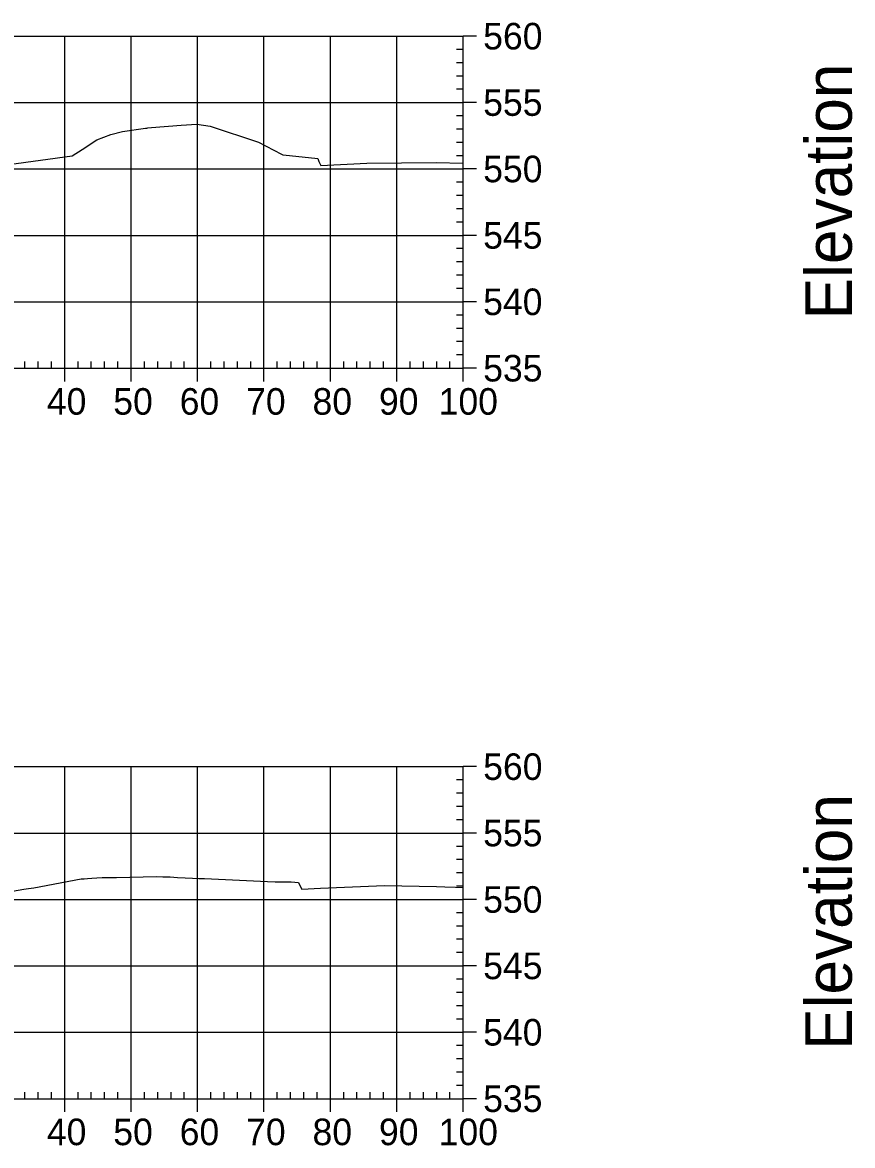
# Model space of a CAD drawing. Extents: x 704834 to 709892, y 372981 to 377533.
# Drawn here: x 709263.5 to 709388.5, y 376863.8 to 377032.9 of the extents above; entities that cross this region are included whole.
import ezdxf

# ---------------------------------------------------------------- set-up
doc = ezdxf.new("R2010")
doc.units = 0
for name, color, linetype in [('57', 7, 'Continuous'), ('60', 7, 'Continuous'), ('Existing', 7, 'Continuous')]:
    doc.layers.add(name, color=color, linetype=linetype)

msp = doc.modelspace()

# ---------------------------------------------------------------- linework, layer by layer
at = {"layer": '57'}
for p, q in [((709129.91, 377030.82), (709329.91, 377030.82)), ((709269.91, 376980.82), (709269.91, 377030.82)), ((709279.91, 376980.82), (709279.91, 377030.82)), ((709289.91, 376980.82), (709289.91, 377030.82)), ((709299.91, 376980.82), (709299.91, 377030.82)), ((709309.91, 376980.82), (709309.91, 377030.82)), ((709319.91, 376980.82), (709319.91, 377030.82)), ((709329.91, 376980.82), (709329.91, 377030.82)), ((709329.91, 376980.82), (709329.91, 377030.82)), ((709331.91, 377030.82), (709329.91, 377030.82)), ((709329.91, 377028.82), (709328.91, 377028.82)), ((709329.91, 377026.82), (709328.91, 377026.82)), ((709329.91, 377024.82), (709328.91, 377024.82)), ((709329.91, 377022.82), (709328.91, 377022.82)), ((709129.91, 377020.82), (709329.91, 377020.82)), ((709331.91, 377020.82), (709329.91, 377020.82)), ((709329.91, 377018.82), (709328.91, 377018.82)), ((709329.91, 377016.82), (709328.91, 377016.82)), ((709329.91, 377014.82), (709328.91, 377014.82)), ((709329.91, 377012.82), (709328.91, 377012.82)), ((709129.91, 377010.82), (709329.91, 377010.82)), ((709331.91, 377010.82), (709329.91, 377010.82)), ((709329.91, 377008.82), (709328.91, 377008.82)), ((709329.91, 377006.82), (709328.91, 377006.82)), ((709329.91, 377004.82), (709328.91, 377004.82)), ((709329.91, 377002.82), (709328.91, 377002.82)), ((709129.91, 377000.82), (709329.91, 377000.82)), ((709331.91, 377000.82), (709329.91, 377000.82)), ((709329.91, 376998.82), (709328.91, 376998.82)), ((709329.91, 376996.82), (709328.91, 376996.82)), ((709329.91, 376994.82), (709328.91, 376994.82)), ((709329.91, 376992.82), (709328.91, 376992.82)), ((709129.91, 376990.82), (709329.91, 376990.82)), ((709331.91, 376990.82), (709329.91, 376990.82)), ((709329.91, 376988.82), (709328.91, 376988.82)), ((709329.91, 376986.82), (709328.91, 376986.82)), ((709329.91, 376984.82), (709328.91, 376984.82)), ((709329.91, 376982.82), (709328.91, 376982.82)), ((709129.91, 376980.82), (709329.91, 376980.82)), ((709129.91, 376980.82), (709329.91, 376980.82)), ((709263.91, 376980.82), (709263.91, 376981.82)), ((709265.91, 376980.82), (709265.91, 376981.82)), ((709267.91, 376980.82), (709267.91, 376981.82)), ((709269.91, 376978.82), (709269.91, 376980.82)), ((709271.91, 376980.82), (709271.91, 376981.82)), ((709273.91, 376980.82), (709273.91, 376981.82)), ((709275.91, 376980.82), (709275.91, 376981.82)), ((709277.91, 376980.82), (709277.91, 376981.82)), ((709279.91, 376978.82), (709279.91, 376980.82)), ((709281.91, 376980.82), (709281.91, 376981.82)), ((709283.91, 376980.82), (709283.91, 376981.82)), ((709285.91, 376980.82), (709285.91, 376981.82)), ((709287.91, 376980.82), (709287.91, 376981.82)), ((709289.91, 376978.82), (709289.91, 376980.82)), ((709291.91, 376980.82), (709291.91, 376981.82)), ((709293.91, 376980.82), (709293.91, 376981.82)), ((709295.91, 376980.82), (709295.91, 376981.82)), ((709297.91, 376980.82), (709297.91, 376981.82)), ((709299.91, 376978.82), (709299.91, 376980.82)), ((709301.91, 376980.82), (709301.91, 376981.82)), ((709303.91, 376980.82), (709303.91, 376981.82)), ((709305.91, 376980.82), (709305.91, 376981.82)), ((709307.91, 376980.82), (709307.91, 376981.82)), ((709309.91, 376978.82), (709309.91, 376980.82)), ((709311.91, 376980.82), (709311.91, 376981.82)), ((709313.91, 376980.82), (709313.91, 376981.82)), ((709315.91, 376980.82), (709315.91, 376981.82)), ((709317.91, 376980.82), (709317.91, 376981.82)), ((709319.91, 376978.82), (709319.91, 376980.82)), ((709321.91, 376980.82), (709321.91, 376981.82)), ((709323.91, 376980.82), (709323.91, 376981.82)), ((709325.91, 376980.82), (709325.91, 376981.82)), ((709327.91, 376980.82), (709327.91, 376981.82)), ((709329.91, 376978.82), (709329.91, 376980.82)), ((709331.91, 376980.82), (709329.91, 376980.82)), ((709129.91, 376920.82), (709329.91, 376920.82)), ((709269.91, 376870.82), (709269.91, 376920.82)), ((709279.91, 376870.82), (709279.91, 376920.82)), ((709289.91, 376870.82), (709289.91, 376920.82)), ((709299.91, 376870.82), (709299.91, 376920.82)), ((709309.91, 376870.82), (709309.91, 376920.82)), ((709319.91, 376870.82), (709319.91, 376920.82)), ((709329.91, 376870.82), (709329.91, 376920.82)), ((709329.91, 376870.82), (709329.91, 376920.82)), ((709331.91, 376920.82), (709329.91, 376920.82)), ((709329.91, 376918.82), (709328.91, 376918.82)), ((709329.91, 376916.82), (709328.91, 376916.82)), ((709329.91, 376914.82), (709328.91, 376914.82)), ((709329.91, 376912.82), (709328.91, 376912.82)), ((709129.91, 376910.82), (709329.91, 376910.82)), ((709331.91, 376910.82), (709329.91, 376910.82)), ((709329.91, 376908.82), (709328.91, 376908.82)), ((709329.91, 376906.82), (709328.91, 376906.82)), ((709329.91, 376904.82), (709328.91, 376904.82)), ((709329.91, 376902.82), (709328.91, 376902.82)), ((709129.91, 376900.82), (709329.91, 376900.82)), ((709331.91, 376900.82), (709329.91, 376900.82)), ((709329.91, 376898.82), (709328.91, 376898.82)), ((709329.91, 376896.82), (709328.91, 376896.82)), ((709329.91, 376894.82), (709328.91, 376894.82)), ((709329.91, 376892.82), (709328.91, 376892.82)), ((709129.91, 376890.82), (709329.91, 376890.82)), ((709331.91, 376890.82), (709329.91, 376890.82)), ((709329.91, 376888.82), (709328.91, 376888.82)), ((709329.91, 376886.82), (709328.91, 376886.82)), ((709329.91, 376884.82), (709328.91, 376884.82)), ((709329.91, 376882.82), (709328.91, 376882.82)), ((709129.91, 376880.82), (709329.91, 376880.82)), ((709331.91, 376880.82), (709329.91, 376880.82)), ((709329.91, 376878.82), (709328.91, 376878.82)), ((709329.91, 376876.82), (709328.91, 376876.82)), ((709329.91, 376874.82), (709328.91, 376874.82)), ((709329.91, 376872.82), (709328.91, 376872.82)), ((709129.91, 376870.82), (709329.91, 376870.82)), ((709129.91, 376870.82), (709329.91, 376870.82)), ((709263.91, 376870.82), (709263.91, 376871.82)), ((709265.91, 376870.82), (709265.91, 376871.82)), ((709267.91, 376870.82), (709267.91, 376871.82)), ((709269.91, 376868.82), (709269.91, 376870.82)), ((709271.91, 376870.82), (709271.91, 376871.82)), ((709273.91, 376870.82), (709273.91, 376871.82)), ((709275.91, 376870.82), (709275.91, 376871.82)), ((709277.91, 376870.82), (709277.91, 376871.82)), ((709279.91, 376868.82), (709279.91, 376870.82)), ((709281.91, 376870.82), (709281.91, 376871.82)), ((709283.91, 376870.82), (709283.91, 376871.82)), ((709285.91, 376870.82), (709285.91, 376871.82)), ((709287.91, 376870.82), (709287.91, 376871.82)), ((709289.91, 376868.82), (709289.91, 376870.82)), ((709291.91, 376870.82), (709291.91, 376871.82)), ((709293.91, 376870.82), (709293.91, 376871.82)), ((709295.91, 376870.82), (709295.91, 376871.82)), ((709297.91, 376870.82), (709297.91, 376871.82)), ((709299.91, 376868.82), (709299.91, 376870.82)), ((709301.91, 376870.82), (709301.91, 376871.82)), ((709303.91, 376870.82), (709303.91, 376871.82)), ((709305.91, 376870.82), (709305.91, 376871.82)), ((709307.91, 376870.82), (709307.91, 376871.82)), ((709309.91, 376868.82), (709309.91, 376870.82)), ((709311.91, 376870.82), (709311.91, 376871.82)), ((709313.91, 376870.82), (709313.91, 376871.82)), ((709315.91, 376870.82), (709315.91, 376871.82)), ((709317.91, 376870.82), (709317.91, 376871.82)), ((709319.91, 376868.82), (709319.91, 376870.82)), ((709321.91, 376870.82), (709321.91, 376871.82)), ((709323.91, 376870.82), (709323.91, 376871.82)), ((709325.91, 376870.82), (709325.91, 376871.82)), ((709327.91, 376870.82), (709327.91, 376871.82)), ((709329.91, 376868.82), (709329.91, 376870.82)), ((709331.91, 376870.82), (709329.91, 376870.82))]:
    msp.add_line(p, q, dxfattribs=at)
at = {"layer": 'Existing'}
for points in [[(709261.48, 377011.51), (709271.04, 377012.81), (709272.52, 377013.75), (709274.76, 377015.19), (709276.83, 377015.99), (709278.6, 377016.48), (709282.09, 377016.96), (709282.28, 377016.97), (709282.44, 377017), (709282.97, 377017.06), (709287.44, 377017.43), (709289.79, 377017.59), (709291.82, 377017.25), (709299.1, 377014.85), (709302.56, 377013.04), (709302.73, 377012.94), (709302.79, 377012.93), (709308.01, 377012.38), (709308.19, 377011.96), (709308.46, 377011.35), (709315.39, 377011.69), (709325.81, 377011.79), (709329.91, 377011.68)], [(709257.41, 376901.29), (709263.76, 376902.36), (709264.46, 376902.46), (709265.25, 376902.57), (709272.39, 376903.91), (709272.83, 376903.95), (709273.36, 376903.99), (709273.99, 376904.04), (709274.73, 376904.08), (709275.57, 376904.12), (709276.52, 376904.14), (709277.7, 376904.14), (709283.75, 376904.28), (709284.7, 376904.25), (709285.77, 376904.21), (709286.9, 376904.15), (709288.04, 376904.09), (709289.13, 376904.04), (709290.12, 376903.99), (709290.97, 376903.97), (709300.46, 376903.52), (709301.59, 376903.5), (709302.08, 376903.49), (709302.51, 376903.49), (709302.89, 376903.48), (709303.21, 376903.48), (709303.49, 376903.48), (709303.73, 376903.47), (709303.99, 376903.47), (709305.09, 376903.39), (709305.15, 376903.24), (709305.61, 376902.39), (709308.44, 376902.52), (709318.06, 376902.93), (709325.86, 376902.75), (709327.11, 376902.72), (709328.73, 376902.68), (709329.91, 376902.64)]]:
    msp.add_lwpolyline(points, dxfattribs=at)

# ---------------------------------------------------------------- texts
at = {"layer": '57'}
for s, p in [('560', (709332.91, 377028.82)), ('555', (709332.91, 377018.82)), ('550', (709332.91, 377008.82)), ('545', (709332.91, 376998.82)), ('540', (709332.91, 376988.82)), ('535', (709332.91, 376978.82)), ('40', (709267.22, 376973.82)), ('50', (709277.22, 376973.82)), ('60', (709287.22, 376973.82)), ('70', (709297.22, 376973.82)), ('80', (709307.22, 376973.82)), ('90', (709317.22, 376973.82)), ('100', (709326.21, 376973.82)), ('560', (709332.91, 376918.82)), ('555', (709332.91, 376908.82)), ('550', (709332.91, 376898.82)), ('545', (709332.91, 376888.82)), ('540', (709332.91, 376878.82)), ('535', (709332.91, 376868.82)), ('40', (709267.22, 376863.82)), ('50', (709277.22, 376863.82)), ('60', (709287.22, 376863.82)), ('70', (709297.22, 376863.82)), ('80', (709307.22, 376863.82)), ('90', (709317.22, 376863.82)), ('100', (709326.21, 376863.82))]:
    msp.add_text(s, height=4, dxfattribs=at).set_placement(p)
at = {"layer": '60'}
for p in [(709388.41, 376988.18), (709388.41, 376878.18)]:
    msp.add_text('Elevation', height=7, rotation=90, dxfattribs=at).set_placement(p)

doc.saveas('drawing.dxf')
